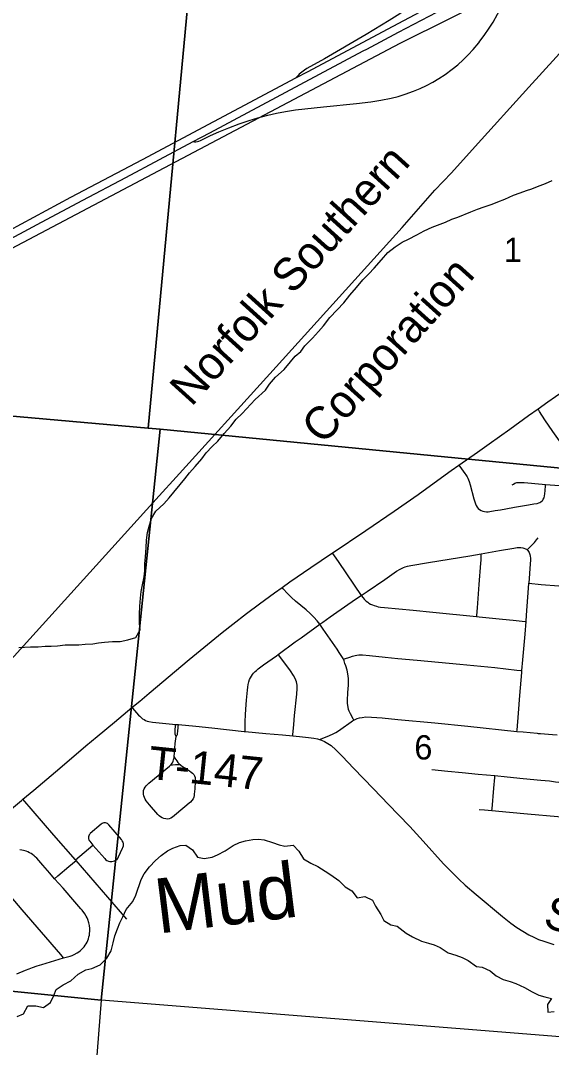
# Model space of a CAD drawing. Extents: x 0 to 1134, y 0 to 440.
# Drawn here: x 839.228 to 840.146, y 358.485 to 360.26 of the extents above; entities that cross this region are included whole.
import ezdxf

# ---------------------------------------------------------------- set-up
doc = ezdxf.new("R2010")
doc.units = 0
for name, color, linetype in [('GM_X_County_Road', 7, 'Continuous'), ('GM_X_Interchange_Ramps', 7, 'Continuous'), ('GM_X_Interstate_Route', 7, 'Continuous'), ('GM_X_Minor_River', 7, 'Continuous'), ('GM_X_Minor_River_Text', 7, 'Continuous'), ('GM_X_Rail_Line', 7, 'Continuous'), ('GM_X_Rail_Line_Text', 7, 'Continuous'), ('GM_X_Section', 7, 'Continuous'), ('GM_X_Section_Text', 7, 'Continuous'), ('GM_X_State_Route', 7, 'Continuous'), ('GM_X_Township_Road', 7, 'Continuous'), ('GM_X_Township_Road_Text', 7, 'Continuous')]:
    doc.layers.add(name, color=color, linetype=linetype)

msp = doc.modelspace()

# ---------------------------------------------------------------- linework, layer by layer
at = {"layer": 'GM_X_County_Road'}
for points in [[(840.1228, 359.5892), (840.1395, 359.6011), (840.1662, 359.62)], [(839.9859, 359.4918), (840.0182, 359.5146), (840.0384, 359.529), (840.0738, 359.5543), (840.1066, 359.5777), (840.1228, 359.5892)], [(839.7669, 359.34), (839.825, 359.3792), (839.8739, 359.4123), (839.9155, 359.4412), (839.9431, 359.4611), (839.9726, 359.4824), (839.9859, 359.4918)], [(839.6805, 359.2807), (839.694, 359.2904), (839.7299, 359.3149), (839.7658, 359.3393), (839.7669, 359.34)], [(839.4209, 359.0729), (839.4343, 359.0841), (839.4508, 359.0979), (839.5196, 359.1559), (839.5769, 359.2028), (839.595, 359.2171), (839.6187, 359.2356), (839.6411, 359.2523), (839.6671, 359.2711), (839.6805, 359.2807)], [(839.2323, 358.9144), (839.2511, 358.9302), (839.2962, 358.9683), (839.3411, 359.0065), (839.3606, 359.0228), (839.3905, 359.0475), (839.4209, 359.0729)], [(839.1364, 358.8339), (839.1442, 358.8404), (839.2059, 358.8923), (839.2297, 358.9122), (839.2323, 358.9144)]]:
    msp.add_lwpolyline(points, dxfattribs=at)
at = {"layer": 'GM_X_Interchange_Ramps'}
msp.add_lwpolyline([(840.2138, 360.572), (840.1882, 360.5444), (840.144, 360.4966), (840.1163, 360.4672), (840.0945, 360.4451), (840.0745, 360.4258), (840.0494, 360.4027), (840.0239, 360.38), (839.9956, 360.3559), (839.974, 360.3382), (839.9471, 360.3172), (839.9223, 360.2986), (839.8995, 360.2825), (839.8841, 360.2721), (839.8657, 360.2605), (839.8259, 360.2365), (839.7536, 360.1942), (839.7234, 360.1773), (839.719, 360.1747), (839.7146, 360.1714), (839.7123, 360.1695), (839.7101, 360.1675), (839.7081, 360.1654), (839.7043, 360.1614)], dxfattribs=at)
at = {"layer": 'GM_X_Interstate_Route'}
for points in [[(839.1866, 359.886), (839.3153, 359.9551), (839.4389, 360.0202), (839.5623, 360.0858), (839.7043, 360.1614), (839.7242, 360.1719), (839.8722, 360.2508), (839.9189, 360.2754), (839.9576, 360.2952), (839.9994, 360.3157), (840.0303, 360.3302), (840.0643, 360.3456), (840.0982, 360.3605), (840.1012, 360.3618), (840.1269, 360.3726), (840.1615, 360.3865), (840.1963, 360.3996), (840.249, 360.4184), (840.3075, 360.4391), (840.372, 360.4617), (840.4251, 360.4808), (840.5015, 360.509), (840.5412, 360.5235), (840.5489, 360.5261)], [(839.8208, 360.2078), (839.8269, 360.211), (839.8818, 360.2403), (839.9478, 360.275), (839.9784, 360.2903), (840.0148, 360.3077), (840.0256, 360.3126)], [(839.5265, 360.0511), (839.5555, 360.0664), (839.7117, 360.1498), (839.8208, 360.2078)], [(838.1879, 359.3392), (838.2169, 359.3548), (838.3184, 359.4087), (838.4473, 359.4772), (838.505, 359.5077), (838.5872, 359.5516), (838.6613, 359.5909), (838.8012, 359.6654), (838.8998, 359.7181), (838.9244, 359.7313), (838.9491, 359.7445), (838.9665, 359.7538), (838.9902, 359.7664), (839.0699, 359.8084), (839.188, 359.8709), (839.2646, 359.912), (839.3361, 359.9497), (839.41, 359.9893), (839.5265, 360.0511)]]:
    msp.add_lwpolyline(points, dxfattribs=at)
at = {"layer": 'GM_X_Minor_River'}
for points in [[(839.6517, 359.6215), (839.6587, 359.632), (839.6691, 359.644), (839.6837, 359.6571), (839.6949, 359.6703), (839.703, 359.6801), (839.7126, 359.6883), (839.7199, 359.6981), (839.733, 359.7112), (839.7434, 359.7229), (839.7518, 359.7326), (839.763, 359.7469), (839.7754, 359.7601), (839.7869, 359.7725), (839.7977, 359.7856), (839.8089, 359.7988), (839.8197, 359.8123), (839.8304, 359.8224), (839.8393, 359.8326), (839.852, 359.8465), (839.8632, 359.8592), (839.8758, 359.869), (839.8877, 359.8772), (839.8988, 359.8827), (839.9133, 359.8901), (839.9259, 359.8968), (839.9397, 359.9035), (839.9492, 359.9068), (839.963, 359.9119), (839.9737, 359.9171), (839.984, 359.9208), (840.0069, 359.9296), (840.018, 359.9341), (840.0298, 359.9385), (840.0435, 359.9429), (840.0531, 359.9469), (840.0653, 359.9517), (840.0802, 359.9587), (840.092, 359.9628), (840.1027, 359.9664), (840.1122, 359.9697), (840.1221, 359.9734), (840.1359, 359.9789), (840.147, 359.9841)], [(839.4368, 359.2735), (839.4388, 359.2849), (839.4417, 359.2988), (839.4429, 359.3091), (839.4434, 359.3216), (839.4443, 359.3337), (839.4453, 359.3488), (839.4462, 359.3621), (839.4479, 359.3757), (839.4514, 359.3881), (839.4546, 359.3998), (839.4623, 359.4126), (839.4761, 359.425), (839.4853, 359.4355), (839.4934, 359.4452), (839.5041, 359.4583), (839.5122, 359.4685), (839.5206, 359.4786), (839.5302, 359.4898), (839.5417, 359.503), (839.5494, 359.5131), (839.5597, 359.5243), (839.5693, 359.5333), (839.58, 359.5464), (839.5915, 359.5592), (839.6011, 359.5716), (839.6115, 359.5813), (839.6337, 359.6053), (839.6517, 359.6215)], [(839.2251, 359.1765), (839.2353, 359.1771), (839.2455, 359.1777), (839.2587, 359.1779), (839.2708, 359.1789), (839.281, 359.1792), (839.2924, 359.1798), (839.3056, 359.1812), (839.317, 359.1814), (839.3291, 359.1816), (839.3397, 359.1823), (839.3533, 359.1832), (839.3631, 359.1846), (839.3734, 359.186), (839.3874, 359.187), (839.4006, 359.1872), (839.4138, 359.1897), (839.4275, 359.1941), (839.4348, 359.2072), (839.4339, 359.2182), (839.4337, 359.2338), (839.4346, 359.2482), (839.4359, 359.2622), (839.4368, 359.2735)], [(839.3151, 358.6005), (839.3281, 358.6121), (839.3414, 358.6195), (839.3513, 358.6221), (839.3657, 358.628), (839.3772, 358.6396), (839.3849, 358.6527), (839.3881, 358.666), (839.3913, 358.6784), (839.3956, 358.6905), (839.3999, 358.7007), (839.4049, 358.7112), (839.4111, 358.7236), (839.4222, 358.7379), (839.4273, 358.7488), (839.4367, 358.776), (839.4417, 358.7858), (839.4513, 358.7978), (839.4617, 358.8087), (839.4712, 358.8173), (839.4823, 358.8251), (839.4918, 358.8299), (839.5043, 358.8347), (839.5142, 358.8353), (839.5258, 358.8268), (839.5339, 358.8142), (839.5456, 358.8118), (839.5593, 358.8146), (839.5688, 358.8183), (839.5817, 358.825), (839.5958, 358.8347), (839.6068, 358.8394), (839.6171, 358.8423), (839.6296, 358.8448), (839.6394, 358.8455), (839.6496, 358.8442), (839.6639, 358.8395), (839.6752, 358.8359), (839.685, 358.8332), (839.6994, 358.8353), (839.7095, 358.8249), (839.7176, 358.8112), (839.73, 358.8038), (839.7424, 358.798), (839.7548, 358.7899), (839.7649, 358.7837), (839.7784, 358.774), (839.7892, 358.7629), (839.8012, 358.7563), (839.8101, 358.7441), (839.8234, 358.7462), (839.8365, 358.7399), (839.8417, 358.7297), (839.851, 358.7151), (839.8561, 358.7048), (839.8685, 358.6975), (839.8795, 358.6951), (839.8948, 358.6831), (839.9057, 358.6769), (839.9211, 358.6692), (839.9335, 358.6656), (839.9433, 358.6628), (839.9535, 358.6581), (839.9677, 358.6489), (839.9809, 358.6449), (839.9918, 358.641), (840.0023, 358.6359), (840.0162, 358.6255), (840.026, 358.6243), (840.0399, 358.6176), (840.0504, 358.6092), (840.0624, 358.603), (840.0745, 358.5994), (840.0842, 358.5962), (840.0993, 358.5892), (840.1124, 358.5818), (840.1241, 358.5756), (840.1346, 358.5732), (840.1463, 358.5701), (840.1394, 358.5599), (840.1399, 358.5463), (840.1505, 358.5473)], [(839.2225, 358.5392), (839.2331, 358.5436), (839.2409, 358.5571), (839.2548, 358.5573), (839.2677, 358.5545), (839.2799, 358.5631), (839.2857, 358.5755), (839.29, 358.5857), (839.3022, 358.5935), (839.3151, 358.6005)]]:
    msp.add_lwpolyline(points, dxfattribs=at)
at = {"layer": 'GM_X_Rail_Line'}
for points in [[(837.4519, 358.9594), (838.5805, 359.5329), (839.8845, 360.2211), (840.0594, 360.3089), (840.4072, 360.496), (840.567, 360.6027), (840.7229, 360.7078)], [(839.1238, 359.059), (839.4679, 359.4389), (839.4972, 359.4712), (839.6593, 359.6498), (839.8878, 359.9027), (839.9447, 359.9674), (839.9731, 359.9969), (840.0143, 360.0428), (840.1067, 360.145), (840.2012, 360.2492), (840.263, 360.3176), (840.3237, 360.3845), (840.3422, 360.4037), (840.381, 360.4418), (840.4072, 360.4677), (840.45, 360.5008), (840.4759, 360.5206), (840.5173, 360.5498), (840.5775, 360.5909), (840.6063, 360.6113)]]:
    msp.add_lwpolyline(points, dxfattribs=at)
at = {"layer": 'GM_X_Section'}
for points in [[(838.5547, 360.6582), (839.544, 360.574), (839.4487, 359.5561), (838.4659, 359.6429)], [(839.544, 360.574), (840.5521, 360.4549), (840.4525, 359.4584), (839.4699, 359.5539), (839.4487, 359.5561)], [(839.4487, 359.5561), (839.4699, 359.5539), (839.3675, 358.5672), (838.3822, 358.6657), (838.4659, 359.6429)], [(839.4699, 359.5539), (840.4525, 359.4584), (840.4745, 359.4562), (840.3845, 358.4859), (839.3675, 358.5672)], [(839.3675, 358.5672), (839.2878, 357.5465), (838.2839, 357.6414), (838.3822, 358.6657)]]:
    msp.add_lwpolyline(points, close=True, dxfattribs=at)
at = {"layer": 'GM_X_State_Route'}
for points in [[(840.0224, 360.2245), (840.0298, 360.2344), (840.0386, 360.2472), (840.0451, 360.2578), (840.0527, 360.2713), (840.0641, 360.2934), (840.0771, 360.3192)], [(839.5265, 360.0511), (839.5292, 360.0508), (839.5315, 360.0509), (839.5339, 360.0513), (839.5366, 360.0521), (839.5392, 360.0531), (839.5569, 360.0617), (839.5711, 360.0681), (839.5884, 360.0751), (839.6059, 360.0817), (839.6236, 360.0877), (839.6386, 360.0921), (839.6557, 360.0968), (839.6707, 360.1001), (839.6862, 360.1031), (839.7034, 360.1059), (839.7521, 360.1111), (839.809, 360.1172), (839.8337, 360.1199), (839.8508, 360.1225), (839.869, 360.1263), (839.881, 360.1293), (839.8929, 360.1329), (839.9074, 360.1382), (839.9189, 360.1429), (839.9301, 360.1482), (839.941, 360.1541), (839.9516, 360.1604), (839.962, 360.1672), (839.9745, 360.1764), (839.9841, 360.1841), (839.9934, 360.1924), (840.0022, 360.2011), (840.0106, 360.2102), (840.0205, 360.2221), (840.0224, 360.2245)], [(838.1879, 359.3392), (838.2169, 359.3548), (838.3184, 359.4087), (838.4473, 359.4772), (838.505, 359.5077), (838.5872, 359.5516), (838.6613, 359.5909), (838.8012, 359.6654), (838.8998, 359.7181), (838.9244, 359.7313), (838.9491, 359.7445), (838.9665, 359.7538), (838.9902, 359.7664), (839.0699, 359.8084), (839.188, 359.8709), (839.2646, 359.912), (839.3361, 359.9497), (839.41, 359.9893), (839.5265, 360.0511)]]:
    msp.add_lwpolyline(points, dxfattribs=at)
at = {"layer": 'GM_X_Township_Road'}
for p, q in [((839.3242, 358.8087), (839.3233, 358.8097)), ((839.4121, 358.7074), (839.3242, 358.8087))]:
    msp.add_line(p, q, dxfattribs=at)
for points in [[(840.1929, 359.4538), (840.1932, 359.4575), (840.1938, 359.4669), (840.194, 359.4762), (840.1937, 359.4794), (840.1931, 359.4826), (840.1922, 359.4856), (840.191, 359.4886), (840.1896, 359.4914), (840.1846, 359.4994), (840.1485, 359.5498), (840.1347, 359.5704), (840.1256, 359.5847), (840.1228, 359.5892)], [(839.9859, 359.4918), (839.9877, 359.4894), (839.9965, 359.4773), (839.9978, 359.4753), (840.0001, 359.4717), (840.0015, 359.4692), (840.004, 359.4636), (840.0057, 359.458), (840.0119, 359.4338), (840.0147, 359.425), (840.0159, 359.4221), (840.0175, 359.4195), (840.0196, 359.4172), (840.0219, 359.4153), (840.0246, 359.4136), (840.0274, 359.4125), (840.0304, 359.4117), (840.0335, 359.4114), (840.0366, 359.4115), (840.0396, 359.4119), (840.0488, 359.4135), (840.0579, 359.4149), (840.067, 359.4164), (840.0822, 359.4191), (840.1066, 359.4231), (840.1157, 359.4248), (840.1211, 359.4259), (840.124, 359.4267), (840.1261, 359.4276), (840.1276, 359.4284), (840.1297, 359.4301), (840.131, 359.4316), (840.1318, 359.4329), (840.1333, 359.4357), (840.1341, 359.4391), (840.1348, 359.4421), (840.1353, 359.4483), (840.1359, 359.4564), (840.136, 359.4587)], [(840.078, 359.4578), (840.0805, 359.4593), (840.0825, 359.4606), (840.0843, 359.4613), (840.0859, 359.4618), (840.0892, 359.4621), (840.0924, 359.4621), (840.0986, 359.4618), (840.1299, 359.4592), (840.136, 359.4587)], [(840.136, 359.4587), (840.1518, 359.4574), (840.1738, 359.4554), (840.1899, 359.454), (840.1929, 359.4538)], [(840.1042, 359.3455), (840.1082, 359.3494), (840.1141, 359.3553), (840.1167, 359.3581), (840.1187, 359.3607), (840.1204, 359.363), (840.1228, 359.3664)], [(839.7669, 359.34), (839.769, 359.3369), (839.7784, 359.3234), (839.8171, 359.2667)], [(839.8171, 359.2667), (839.8272, 359.2735), (839.8578, 359.2944), (839.8783, 359.3084), (839.8844, 359.3124), (839.8877, 359.3141), (839.8903, 359.3151), (839.893, 359.316), (839.8974, 359.3173), (839.9003, 359.3179), (839.9032, 359.3185), (839.9335, 359.3235), (840.0048, 359.3354), (840.0247, 359.3389)], [(840.0167, 359.2302), (840.0169, 359.2322), (840.0181, 359.2454), (840.0194, 359.2615), (840.0212, 359.2859), (840.0242, 359.3225), (840.0245, 359.3277), (840.0248, 359.3335), (840.0247, 359.3389)], [(840.0247, 359.3389), (840.0563, 359.3444), (840.0807, 359.3485), (840.0869, 359.3493), (840.0901, 359.3494), (840.0932, 359.3494), (840.0964, 359.3488), (840.0985, 359.3483), (840.1009, 359.3475), (840.1026, 359.3466), (840.1042, 359.3455)], [(840.1042, 359.3455), (840.1052, 359.3444), (840.1066, 359.3424), (840.1073, 359.3409), (840.1079, 359.3393), (840.1085, 359.3376), (840.1093, 359.3344), (840.1097, 359.3311), (840.1098, 359.3279), (840.1094, 359.3215), (840.1068, 359.2879)], [(840.1024, 359.2217), (840.1025, 359.2231), (840.1035, 359.2408), (840.1055, 359.2714), (840.1068, 359.2879)], [(840.1068, 359.2879), (840.1281, 359.2859), (840.159, 359.2835), (840.1772, 359.2822)], [(839.7455, 359.2168), (839.7408, 359.2226), (839.7352, 359.2292), (839.7289, 359.2354), (839.722, 359.2417), (839.7033, 359.2567), (839.6965, 359.2632), (839.6898, 359.2701), (839.6825, 359.2784), (839.6805, 359.2807)], [(839.7455, 359.2168), (839.7508, 359.2206), (839.7636, 359.2298), (839.7939, 359.2509), (839.8092, 359.2614), (839.8171, 359.2667)], [(839.8171, 359.2667), (839.8203, 359.2626), (839.8222, 359.2605), (839.8248, 359.2578), (839.826, 359.2566), (839.8284, 359.2548), (839.8306, 359.2533), (839.8335, 359.2517), (839.8364, 359.2504), (839.8393, 359.2492), (839.8434, 359.2479), (839.8467, 359.2471), (839.8504, 359.2465), (839.8575, 359.2458), (839.9069, 359.2411), (839.9408, 359.2376), (840.0167, 359.2302)], [(839.6738, 359.1649), (839.7032, 359.1863), (839.7132, 359.1935), (839.7455, 359.2168)], [(839.7863, 359.1564), (839.7857, 359.1577), (839.7824, 359.1631), (839.7793, 359.1681), (839.7756, 359.1736), (839.7635, 359.191), (839.7513, 359.2085), (839.7455, 359.2168)], [(840.0167, 359.2302), (840.021, 359.2298), (840.0612, 359.2259), (840.0797, 359.224), (840.1005, 359.2219), (840.1024, 359.2217)], [(840.095, 359.1367), (840.0966, 359.1553), (840.1006, 359.1995), (840.1024, 359.2217)], [(839.6164, 359.0316), (839.6164, 359.0337), (839.6168, 359.0488), (839.617, 359.0601), (839.6176, 359.0699), (839.619, 359.0855), (839.6205, 359.103), (839.6211, 359.1079), (839.6219, 359.1125), (839.6229, 359.1173), (839.624, 359.1212), (839.6255, 359.1244), (839.6273, 359.1274), (839.6292, 359.13), (839.6311, 359.1323), (839.6338, 359.135), (839.6361, 359.1371), (839.639, 359.1396), (839.6485, 359.1466), (839.6707, 359.1626), (839.6738, 359.1649)], [(839.699, 359.0239), (839.6991, 359.0257), (839.7008, 359.0436), (839.702, 359.0591), (839.7061, 359.0963), (839.7067, 359.1056), (839.7067, 359.1086), (839.7065, 359.1117), (839.7061, 359.1147), (839.7054, 359.1176), (839.7044, 359.1205), (839.7031, 359.1232), (839.6999, 359.1285), (839.6947, 359.1362), (839.6748, 359.1634), (839.6738, 359.1649)], [(839.7863, 359.1564), (839.7881, 359.157), (839.7975, 359.1603), (839.8021, 359.1617), (839.8065, 359.1629), (839.8096, 359.1636), (839.8128, 359.164), (839.8156, 359.1643), (839.8191, 359.1641), (839.8316, 359.1631), (839.8586, 359.1603), (839.8806, 359.158), (839.914, 359.1548), (839.9878, 359.1479), (840.0481, 359.1419), (840.0861, 359.1378), (840.0928, 359.137), (840.095, 359.1367)], [(839.8045, 359.0512), (839.8031, 359.0537), (839.7984, 359.0618), (839.7963, 359.0667), (839.7954, 359.0695), (839.7944, 359.0737), (839.7937, 359.0799), (839.7936, 359.0849), (839.7943, 359.0988), (839.7953, 359.1116), (839.7954, 359.1186), (839.795, 359.1232), (839.7941, 359.131), (839.7927, 359.1373), (839.7905, 359.1451), (839.7891, 359.1493), (839.7875, 359.1537), (839.7863, 359.1564)], [(840.0863, 359.0318), (840.0865, 359.034), (840.089, 359.0635), (840.0915, 359.094), (840.0947, 359.1338), (840.095, 359.1367)], [(839.4209, 359.0729), (839.422, 359.0717), (839.4324, 359.06), (839.4345, 359.0578), (839.4367, 359.0556), (839.4391, 359.0537), (839.4417, 359.0521), (839.4444, 359.0507), (839.4472, 359.0495), (839.4501, 359.0487), (839.4562, 359.0476), (839.4907, 359.0444), (839.4964, 359.0439)], [(839.8045, 359.0512), (839.8079, 359.0531), (839.8104, 359.054), (839.8142, 359.0552), (839.8188, 359.0559), (839.8253, 359.0567), (839.8347, 359.0566), (839.8535, 359.0551), (839.8802, 359.0521), (839.9443, 359.0463), (840.0017, 359.0408), (840.0863, 359.0318)], [(839.4971, 359.0229), (839.4959, 359.0252), (839.4954, 359.0269), (839.4954, 359.028), (839.4954, 359.0292), (839.4956, 359.034), (839.4962, 359.0415), (839.4964, 359.0439)], [(839.4964, 359.0439), (839.4996, 359.0436), (839.5014, 359.0434), (839.5313, 359.0405), (839.5591, 359.0377), (839.6147, 359.0318), (839.6164, 359.0316)], [(839.4971, 359.0229), (839.4985, 359.0246), (839.4991, 359.0255), (839.4994, 359.0264), (839.4996, 359.0275), (839.4998, 359.0288), (839.5, 359.0311), (839.501, 359.0397), (839.5014, 359.0434)], [(839.7452, 359.0175), (839.7498, 359.0194), (839.7622, 359.0244), (839.7688, 359.0274), (839.7734, 359.0299), (839.7763, 359.0315), (839.782, 359.0353), (839.7996, 359.0481), (839.8022, 359.0499), (839.8045, 359.0512)], [(839.4939, 358.9884), (839.4945, 358.9945), (839.4958, 359.0109), (839.4971, 359.0229)], [(839.6164, 359.0316), (839.6524, 359.0281), (839.681, 359.0256), (839.699, 359.0239)], [(839.699, 359.0239), (839.7107, 359.0228), (839.7262, 359.0213), (839.7354, 359.0199), (839.7416, 359.0186), (839.7452, 359.0175)], [(840.0863, 359.0318), (840.0971, 359.0307), (840.1211, 359.0285), (840.1232, 359.0283)], [(840.1232, 359.0283), (840.1273, 359.0279), (840.148, 359.0265), (840.156, 359.026)], [(839.7452, 359.0175), (839.7483, 359.0164), (839.7538, 359.0141), (839.7597, 359.011), (839.7654, 359.0071), (839.7734, 359.0001), (839.7847, 358.9884), (839.8041, 358.9681), (839.8385, 358.9322), (839.8643, 358.9054), (839.8817, 358.8876), (839.901, 358.8672), (839.9241, 358.842), (839.9596, 358.8029), (839.9725, 358.7894), (839.9858, 358.7764), (839.9971, 358.7658), (840.016, 358.7497), (840.0613, 358.7117), (840.0759, 358.7002), (840.0859, 358.6929), (840.0964, 358.6863), (840.1071, 358.6802), (840.1154, 358.676), (840.1239, 358.6723), (840.1326, 358.6691), (840.1504, 358.6635)], [(839.4875, 358.9736), (839.4884, 358.9744), (839.4907, 358.9776), (839.492, 358.9802), (839.4928, 358.9828), (839.4936, 358.9862), (839.4939, 358.9884)], [(839.4939, 358.9884), (839.495, 358.9856), (839.4967, 358.9829), (839.4983, 358.9807), (839.5004, 358.978), (839.5024, 358.9759), (839.5045, 358.9741)], [(839.5045, 358.9741), (839.5055, 358.9733), (839.5085, 358.9713), (839.5152, 358.9671), (839.5203, 358.9636), (839.5233, 358.9615), (839.5257, 358.9595), (839.5277, 358.9571), (839.5291, 358.9547), (839.53, 358.952), (839.5304, 358.9484), (839.5304, 358.9453), (839.5293, 358.9327), (839.5284, 358.9234), (839.5282, 358.9209), (839.5276, 358.9179), (839.5266, 358.9151), (839.5243, 358.9121), (839.522, 358.9096), (839.5197, 358.9075), (839.5125, 358.9015), (839.4912, 358.8833), (839.4881, 358.8816), (839.4849, 358.8807), (839.4821, 358.8803), (839.4794, 358.8804), (839.4759, 358.881), (839.4729, 358.8821), (839.4701, 358.8839), (839.4677, 358.8859), (839.4654, 358.888), (839.4513, 358.9046), (839.4454, 358.9119), (839.4437, 358.9145), (839.4423, 358.9173), (839.4412, 358.9202), (839.4407, 358.9232), (839.4406, 358.9264), (839.4411, 358.9294), (839.4421, 358.9324), (839.4436, 358.9351), (839.4454, 358.9376), (839.4475, 358.9399), (839.4498, 358.942), (839.4856, 358.9719), (839.4875, 358.9736)], [(839.4875, 358.9736), (839.4907, 358.9739), (839.4964, 358.9744), (839.4996, 358.9746), (839.5028, 358.9743), (839.5045, 358.9741)], [(839.9393, 358.9658), (839.9669, 358.963), (839.9918, 358.9606), (840.0195, 358.958), (840.0484, 358.9553)], [(840.0431, 358.8951), (840.0434, 358.898), (840.0466, 358.9334), (840.0482, 358.9522), (840.0484, 358.9553)], [(840.0484, 358.9553), (840.0692, 358.9534), (840.097, 358.9505), (840.1277, 358.9476), (840.1428, 358.9461), (840.153, 358.9448), (840.1585, 358.9438), (840.1644, 358.9425), (840.1768, 358.9387), (840.1981, 358.9324), (840.2012, 358.9316)], [(839.3233, 358.8097), (839.286, 358.8526), (839.2323, 358.9144)], [(840.0213, 358.897), (840.0305, 358.8963), (840.0431, 358.8951)], [(840.0431, 358.8951), (840.0733, 358.8923), (840.1047, 358.8894), (840.1568, 358.8844), (840.1682, 358.8831), (840.1714, 358.8827), (840.174, 358.8821), (840.1765, 358.881), (840.1782, 358.88)], [(839.3233, 358.8097), (839.3534, 358.8352), (839.3739, 358.8119), (839.3754, 358.8104), (839.3776, 358.8088), (839.3801, 358.8077), (839.3828, 358.807), (839.385, 358.8069), (839.3859, 358.8069), (839.3885, 358.8073), (839.3909, 358.8081), (839.3932, 358.8094), (839.3952, 358.8111), (839.3968, 358.8132), (839.3978, 358.815), (839.4046, 358.8298), (839.4052, 358.8312), (839.406, 358.8338), (839.4062, 358.8366), (839.4061, 358.8375), (839.4054, 358.8401), (839.4042, 358.8426), (839.4025, 358.8448), (839.3809, 358.8704), (839.3798, 358.8716), (839.3785, 358.8725), (839.377, 358.8732), (839.3754, 358.8736), (839.3738, 358.8737), (839.3722, 358.8736), (839.3706, 358.8732), (839.3692, 358.8725), (839.3678, 358.8716), (839.3488, 358.8551), (839.3479, 358.8541), (839.3469, 358.8527), (839.3462, 358.8512), (839.3458, 358.8496), (839.3456, 358.8479), (839.3458, 358.8463), (839.3462, 358.8446), (839.3469, 358.8431), (839.3478, 358.8418), (839.3534, 358.8352)], [(839.2871, 358.7771), (839.2789, 358.7864), (839.2666, 358.8006), (839.2562, 358.8124), (839.2535, 358.8149), (839.2516, 358.8167), (839.2491, 358.8187), (839.2464, 358.8205), (839.2436, 358.8221), (839.2407, 358.8234), (839.2378, 358.8246), (839.2357, 358.8253), (839.2336, 358.8259), (839.2304, 358.8265), (839.2272, 358.827)], [(839.2871, 358.7771), (839.2928, 358.782), (839.3118, 358.7981), (839.3242, 358.8087)], [(839.3027, 358.6401), (839.2977, 358.6459), (839.2308, 358.7235), (839.1923, 358.7681), (839.17, 358.794), (839.1678, 358.7966)], [(839.3027, 358.6401), (839.3138, 358.6433), (839.3174, 358.6446), (839.3209, 358.6459), (839.3259, 358.6487), (839.329, 358.6507), (839.3315, 358.6527), (839.3339, 358.6549), (839.336, 358.6572), (839.3381, 358.6596), (839.34, 358.6622), (839.3417, 358.6648), (839.3433, 358.6676), (839.3446, 358.6705), (839.3457, 358.6734), (839.3466, 358.6765), (839.3472, 358.6796), (839.3476, 358.6828), (839.3478, 358.6859), (839.3479, 358.6893), (839.3478, 358.6922), (839.3476, 358.6948), (839.3474, 358.6963), (839.347, 358.6983), (839.3465, 358.7007), (839.3447, 358.7068), (839.3434, 358.7097), (839.3419, 358.7126), (839.3395, 358.7164), (839.3346, 358.7228), (839.3327, 358.7253), (839.3222, 358.737), (839.3017, 358.7607), (839.2871, 358.7771)], [(839.2221, 358.6128), (839.2368, 358.6189), (839.243, 358.6214), (839.249, 358.6236), (839.2571, 358.6263), (839.2648, 358.6288), (839.3027, 358.6401)]]:
    msp.add_lwpolyline(points, dxfattribs=at)

# ---------------------------------------------------------------- texts
at = {"layer": 'GM_X_Minor_River_Text'}
msp.add_text('Mud', height=0.09469, rotation=6.9912, dxfattribs=at).set_placement((839.4664, 358.6821))
at = {"layer": 'GM_X_Rail_Line_Text'}
for s, rotation, p in [('Norfolk Southern', 47.9036, (839.5236, 359.5916)), ('Corporation', 48.0126, (839.7514, 359.5253))]:
    msp.add_text(s, height=0.056629, rotation=rotation, dxfattribs=at).set_placement(p)
at = {"layer": 'GM_X_Section_Text'}
for s, p in [('1', (840.0636, 359.8432)), ('6', (839.909, 358.9832))]:
    msp.add_text(s, height=0.0419, rotation=0, dxfattribs=at).set_placement(p)
at = {"layer": 'GM_X_Township_Road_Text'}
for s, rotation, p in [('T-147', 354.1319, (839.4471, 358.9501)), ('STINE', 343.7757, (840.1297, 358.6945))]:
    msp.add_text(s, height=0.05682, rotation=rotation, dxfattribs=at).set_placement(p)

doc.saveas('drawing.dxf')
